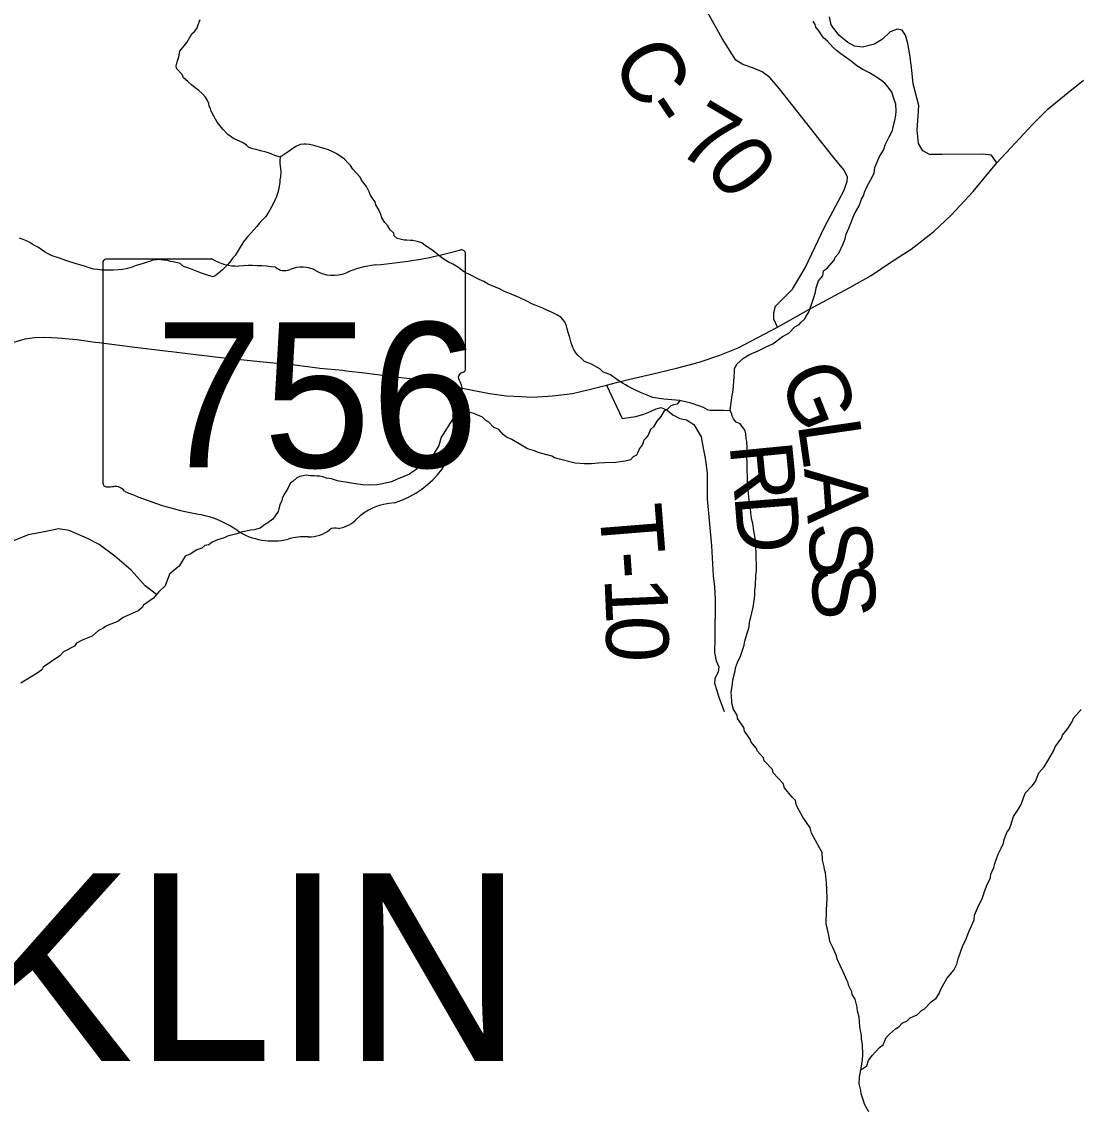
# Model space of a CAD drawing. Extents: x 1310247 to 1664935, y 235267 to 584339.
# Drawn here: x 1521003 to 1526070, y 310168 to 315364 of the extents above; entities that cross this region are included whole.
import ezdxf

# ---------------------------------------------------------------- set-up
doc = ezdxf.new("R2010")
doc.units = 0
for name, color, linetype in [('GM_X_County_Road', 7, 'Continuous'), ('GM_X_County_Road_Text', 7, 'Continuous'), ('GM_X_Minor_River', 7, 'Continuous'), ('GM_X_State_Location', 7, 'Continuous'), ('GM_X_State_Route', 7, 'Continuous'), ('GM_X_State_Shield', 7, 'Continuous'), ('GM_X_Township_Road', 7, 'Continuous'), ('GM_X_Township_Road_Text', 7, 'Continuous'), ('GM_X_Township_Text', 7, 'Continuous')]:
    doc.layers.add(name, color=color, linetype=linetype)

msp = doc.modelspace()

# ---------------------------------------------------------------- linework, layer by layer
at = {"layer": 'GM_X_County_Road'}
for points in [[(1524959.2, 314579.3), (1524965.2, 314597.4), (1524966.8, 314619.8), (1524949, 314652.4), (1524895.9, 314716.6), (1524641, 315042), (1524593.8, 315096.2), (1524556.6, 315123.3), (1524515.6, 315140.3), (1524464.4, 315158.2), (1524430.4, 315179.8), (1524365.3, 315283.7), (1524099.6, 315762.3)], [(1524631.4, 313898.6), (1524613.6, 313935.9), (1524613.9, 313968.8), (1524621.7, 313998.2), (1524642.8, 314019.1), (1524702.2, 314081.1), (1524763.4, 314183.3), (1524857.5, 314380.5), (1524923.4, 314503.6), (1524951.2, 314555.1), (1524959.2, 314579.3)]]:
    msp.add_lwpolyline(points, dxfattribs=at)
at = {"layer": 'GM_X_Minor_River'}
for points in [[(1522243.9, 314713.5), (1522217.8, 314721.9), (1522195.9, 314732.2), (1522175.9, 314738.5), (1522149.8, 314744.8), (1522127.8, 314751.1), (1522111.8, 314753.4), (1522093.8, 314759.6), (1522081.9, 314771.8), (1522065.9, 314782.1), (1522020, 314802.7), (1521992.1, 314823.2), (1521968.3, 314847.6), (1521940.6, 314882.1), (1521924.9, 314910.4), (1521913.1, 314934.6), (1521909.2, 314946.8), (1521903.4, 314958.9), (1521901.5, 314971), (1521895.6, 314985.1), (1521885.8, 315001.3), (1521869.9, 315019.6), (1521854, 315033.8), (1521836.1, 315046.1), (1521818.2, 315060.4), (1521800.3, 315076.7), (1521780.5, 315095), (1521772.6, 315111.2), (1521746.9, 315139.6), (1521745, 315151.7), (1521749.2, 315171.8), (1521757.6, 315195.8), (1521761.9, 315221.8), (1521796.5, 315263.6), (1521819.1, 315305.5), (1521833.3, 315317.3), (1521843.5, 315331.3), (1521860.1, 315375.3)], [(1524419.9, 313458.7), (1524414, 313470.8), (1524412.2, 313482.9), (1524404.3, 313497.1), (1524404.5, 313511.1), (1524408.8, 313535.2), (1524411.1, 313561.3), (1524417.5, 313595.3), (1524422.3, 313659.6), (1524424.6, 313685.6), (1524424.8, 313699.7), (1524437.1, 313721.6), (1524467.5, 313749.4), (1524495.8, 313767.1), (1524538.2, 313784.6), (1524576.6, 313804.3), (1524608.9, 313817.9), (1524655.5, 313853.5), (1524685.8, 313869.2), (1524714.3, 313898.9), (1524734.5, 313910.7), (1524744.7, 313922.7), (1524760.9, 313936.5), (1524769.1, 313950.5), (1524781.4, 313970.4), (1524804.3, 314036.4), (1524812.6, 314066.4), (1524816.9, 314086.5), (1524821.1, 314100.5), (1524827.3, 314120.5), (1524847.7, 314144.3), (1524852, 314168.4), (1524870.2, 314182.2), (1524902.8, 314220), (1524907, 314234), (1524925.3, 314253.8), (1524945.9, 314297.8), (1524956.2, 314321.8), (1524960.5, 314343.8), (1524972.9, 314373.8), (1524999.8, 314441.7), (1525022.4, 314479.6), (1525034.8, 314511.6), (1525045.1, 314531.6), (1525049.2, 314545.6), (1525061.6, 314575.5), (1525078, 314603.5), (1525094.5, 314637.4), (1525098.8, 314663.5), (1525119.5, 314713.4), (1525142, 314751.3), (1525148.3, 314773.3), (1525166.8, 314811.3), (1525183.3, 314841.2), (1525185.5, 314859.2), (1525193.9, 314889.3), (1525198.2, 314915.3), (1525200.4, 314935.4), (1525198.8, 314967.5), (1525193, 314985.7), (1525179.4, 315026), (1525161.6, 315050.4), (1525145.8, 315068.7), (1525131.9, 315080.9), (1525115.9, 315091.1), (1525098, 315103.4), (1525072.1, 315117.8), (1525040.1, 315134.3), (1525012.2, 315152.7), (1524984.4, 315175.1), (1524956.5, 315193.6), (1524934.6, 315209.9), (1524914.7, 315226.2), (1524896.8, 315242.5), (1524871.1, 315271), (1524851.2, 315287.3), (1524829.5, 315319.7), (1524815.6, 315338), (1524811.7, 315350.1), (1524801.9, 315366.3)], [(1522385.1, 314774), (1522369.1, 314776.2), (1522357, 314776.4), (1522339, 314774.6), (1522318.8, 314764.8), (1522298.5, 314751), (1522282.3, 314739.2), (1522268.1, 314729.3), (1522243.9, 314713.5), (1522241.7, 314697.5), (1522241.5, 314683.4), (1522245.2, 314659.3), (1522247, 314641.2), (1522244.7, 314619.1), (1522242.6, 314605.1), (1522242.4, 314593), (1522238.1, 314564.9), (1522233.9, 314548.9), (1522229.7, 314534.9), (1522225.5, 314522.9), (1522219.4, 314510.9), (1522207, 314483), (1522186.5, 314447.1), (1522174.2, 314429.1), (1522158, 314411.3), (1522143.7, 314395.4), (1522131.5, 314381.5), (1522103, 314349.7), (1522086.7, 314331.8), (1522070.4, 314311.9), (1522056.1, 314290), (1522027.4, 314242.2), (1522017.2, 314230.2), (1522007, 314216.3), (1521992.8, 314198.4), (1521966.4, 314172.6), (1521948.1, 314156.8), (1521931.9, 314144.9), (1521919.8, 314139), (1521885.8, 314151.5), (1521865.8, 314157.8), (1521837.8, 314168.2), (1521805.8, 314180.7), (1521779.8, 314189), (1521763.9, 314203.3), (1521729.9, 314211.8), (1521715.8, 314213.9), (1521703.8, 314218.1), (1521683.8, 314220.3), (1521661.7, 314222.6), (1521649.6, 314220.8), (1521635.6, 314221), (1521617.4, 314213.2), (1521605.3, 314209.3), (1521581.1, 314201.6), (1521552.9, 314193.9), (1521528.7, 314184.1), (1521504.6, 314178.4), (1521486.4, 314174.6), (1521466.3, 314172.9), (1521442.2, 314171.1), (1521388, 314171.8), (1521368, 314174.1), (1521349.9, 314176.3), (1521331.9, 314180.6), (1521303.9, 314191), (1521263.9, 314201.5), (1521219.9, 314216.1), (1521179.9, 314230.7), (1521149.9, 314241.1), (1521129.9, 314249.4), (1521111.9, 314259.7), (1521084.1, 314280.1), (1521068.1, 314288.3), (1521054.1, 314296.5), (1521042.2, 314304.7), (1521026.2, 314313), (1521010.2, 314319.2), (1520992.2, 314325.5)], [(1524404.3, 313497.1), (1524372.2, 313497.5), (1524309.9, 313498.3), (1524297.9, 313500.4), (1524275.9, 313512.8), (1524225.9, 313529.5), (1524210, 313535.7), (1524195.9, 313537.9), (1524161.9, 313546.3), (1524085.7, 313553.3), (1524031.5, 313560), (1524013.5, 313568.3), (1523973.6, 313584.9), (1523949.6, 313595.2), (1523913.7, 313613.7), (1523901.7, 313621.9), (1523889.7, 313628.1), (1523877.8, 313636.3), (1523859.8, 313646.6), (1523830, 313669), (1523804, 313679.4), (1523792, 313683.6), (1523778.1, 313697.8), (1523738.2, 313720.4), (1523704.2, 313732.9), (1523690.3, 313747.1), (1523674.4, 313761.4), (1523662.6, 313775.6), (1523654.7, 313787.8), (1523648.8, 313799.9), (1523641, 313822.1), (1523633.3, 313848.3), (1523625.5, 313872.5), (1523621.7, 313890.6), (1523617.9, 313904.7), (1523610.1, 313922.9), (1523592.3, 313945.2), (1523572.3, 313957.5), (1523546.4, 313969.9), (1523524.4, 313980.2), (1523504.4, 313988.5), (1523480.5, 313998.9), (1523454.5, 314009.2), (1523424.5, 314023.7), (1523390.6, 314040.2), (1523352.6, 314056.7), (1523320.6, 314069.2), (1523296.7, 314081.5), (1523268.7, 314094), (1523242.7, 314104.3), (1523220.8, 314116.6), (1523198.8, 314127), (1523154.9, 314149.6), (1523128.9, 314162), (1523117, 314170.2), (1523099.1, 314184.5), (1523073.2, 314200.9), (1523051.2, 314209.2), (1523039.2, 314217.4), (1523025.3, 314225.6), (1523011.4, 314237.8), (1522995.4, 314250.1), (1522977.5, 314264.3), (1522957.6, 314278.7), (1522941.7, 314288.9), (1522923.8, 314303.2), (1522907.8, 314307.4), (1522879.7, 314313.8), (1522867.7, 314314), (1522851.6, 314316.2), (1522839.6, 314316.3), (1522819.6, 314320.6), (1522805.5, 314322.8), (1522791.6, 314337), (1522789.8, 314349.1), (1522771.9, 314365.4), (1522760.1, 314383.6), (1522746.2, 314399.8), (1522732.4, 314422.1), (1522726.6, 314438.3), (1522716.8, 314460.5), (1522703, 314484.8), (1522699.2, 314498.9), (1522685.3, 314519.1), (1522675.5, 314535.3), (1522671.6, 314547.4), (1522657.9, 314573.7), (1522634.1, 314604.2), (1522628.3, 314618.3), (1522606.5, 314640.7), (1522592.6, 314656.9), (1522580.7, 314673.1), (1522570.8, 314685.3), (1522553, 314703.6), (1522537.1, 314715.9), (1522515.1, 314730.2), (1522499.2, 314738.5), (1522475.2, 314748.8), (1522449.2, 314757.1), (1522405.2, 314769.8), (1522385.1, 314774)], [(1524161.9, 313546.3), (1524149.6, 313528.4), (1524131.5, 313524.6), (1524117.4, 313518.8), (1524103.2, 313504.9), (1524087, 313497), (1524070.6, 313469.1), (1524052.3, 313447.3), (1524035.9, 313419.3), (1524021.7, 313407.5), (1524009.3, 313379.5), (1524001.1, 313367.6), (1523988.9, 313355.7), (1523982.7, 313335.7), (1523968.4, 313315.8), (1523960.1, 313295.8), (1523954, 313283.8), (1523937.8, 313276), (1523925.6, 313262), (1523899.4, 313254.3), (1523853.1, 313248.9), (1523800.9, 313247.5), (1523770.8, 313245.9), (1523738.6, 313242.3), (1523702.4, 313242.8), (1523660.3, 313245.3), (1523640.3, 313249.6), (1523590.2, 313262.3), (1523560.2, 313270.7), (1523548.2, 313278.9), (1523482.2, 313295.8), (1523464.2, 313304), (1523430.2, 313314.5), (1523398.3, 313333), (1523356.4, 313359.6), (1523330.4, 313370), (1523314.5, 313382.2), (1523292.7, 313406.6), (1523268.7, 313417), (1523244.9, 313441.4), (1523231, 313449.6), (1523215.1, 313465.9), (1523173.1, 313484.5), (1523151.1, 313490.8), (1523117, 313487.2), (1523086.7, 313475.5), (1523072.4, 313457.6), (1523049.9, 313423.7), (1523029.5, 313389.9), (1523017.2, 313369.9), (1523004.6, 313329.9), (1522978, 313286), (1522973.8, 313272), (1522955.6, 313258.2), (1522939.4, 313244.3), (1522882.7, 313204.9), (1522864.5, 313193.1), (1522801.9, 313167.7), (1522777.7, 313156), (1522727.3, 313144.6), (1522709.2, 313140.8), (1522667, 313139.3), (1522641, 313141.6), (1522604.9, 313146.1), (1522556.8, 313154.7), (1522534.7, 313157), (1522518.7, 313161.2), (1522490.7, 313169.6), (1522466.6, 313174), (1522448.6, 313180.2), (1522434.6, 313182.4), (1522420.5, 313182.6), (1522406.5, 313184.8), (1522388.4, 313185), (1522368.4, 313187.2), (1522354.3, 313185.4), (1522338.2, 313181.6), (1522324.1, 313175.8), (1522307.8, 313159.9), (1522291.6, 313148), (1522279.2, 313120.1), (1522260.9, 313094.2), (1522252.6, 313076.2), (1522252.5, 313064.1), (1522244.3, 313050.2), (1522238, 313026.2), (1522233.8, 313014.2), (1522209.3, 312976.3), (1522185, 312958.5), (1522168.8, 312948.7), (1522148.5, 312932.9), (1522118.3, 312925.2), (1522102.2, 312923.4), (1522055.9, 312914), (1522035.7, 312906.2), (1521991.4, 312894.7), (1521975.3, 312886.8), (1521943, 312877.2), (1521916.8, 312865.5), (1521900.6, 312853.6), (1521882.5, 312849.8)], [(1525029.8, 310522.3), (1525026, 310542.5), (1525022.5, 310586.7), (1525014.8, 310614.9), (1525013.1, 310635), (1525003.5, 310673.3), (1524989.7, 310695.6), (1524987.8, 310707.7), (1524972.1, 310740), (1524970.3, 310752.1), (1524964.4, 310764.2), (1524946.8, 310804.6), (1524917.4, 310865.2), (1524913.6, 310881.3), (1524896, 310921.7), (1524882.2, 310950), (1524878.5, 310970.2), (1524870.9, 311008.4), (1524865.1, 311032.6), (1524866, 311102.9), (1524868.6, 311153.1), (1524867.1, 311201.3), (1524865.5, 311231.4), (1524862, 311279.7), (1524856.2, 311295.8), (1524854.3, 311307.9), (1524846.7, 311340.1), (1524845.1, 311376.3), (1524831.4, 311402.6), (1524794, 311469.4), (1524788.3, 311495.5), (1524752.7, 311546.2), (1524735, 311578.6), (1524721.3, 311602.9), (1524717.5, 311627), (1524701.7, 311643.3), (1524664, 311687.9), (1524658.3, 311708.1), (1524610.7, 311758.9), (1524606.8, 311775), (1524567.2, 311817.7), (1524563.3, 311831.8), (1524533.6, 311864.3), (1524529.7, 311876.4), (1524504, 311906.9), (1524500.1, 311921), (1524472.5, 311959.5), (1524468.7, 311977.6), (1524439, 312020.2), (1524437.2, 312036.3), (1524419.5, 312062.6), (1524413.7, 312086.8), (1524411.9, 312098.9), (1524410.2, 312131), (1524408.4, 312143.1), (1524414.9, 312187.2), (1524417.1, 312205.3), (1524427.7, 312249.3), (1524429.9, 312263.4), (1524438.2, 312289.4), (1524452.6, 312319.3), (1524471.3, 312371.3), (1524473.6, 312391.4), (1524479.8, 312413.4), (1524494.4, 312459.4), (1524496.7, 312481.5), (1524507.3, 312527.5), (1524513.6, 312553.6), (1524520.1, 312595.7), (1524522.4, 312615.8), (1524522.7, 312637.8), (1524524.9, 312657.9), (1524527.5, 312706.1), (1524529.7, 312728.1), (1524530, 312746.2), (1524528.6, 312800.5), (1524528.7, 312812.5), (1524527.1, 312846.7), (1524527.3, 312858.7), (1524523.6, 312884.9), (1524518, 312921.1), (1524512.3, 312955.4), (1524508.5, 312967.5), (1524504.7, 312991.6), (1524502.9, 313009.7), (1524501.1, 313025.8), (1524493.8, 313082.1), (1524492, 313102.2), (1524486.6, 313154.5), (1524486.8, 313172.6), (1524485.3, 313218.8), (1524485.5, 313236.9), (1524484.1, 313285.1), (1524484.5, 313319.3), (1524482.9, 313349.4), (1524481, 313361.5), (1524479.3, 313387.6), (1524473.5, 313403.8), (1524451.7, 313434.2), (1524431.8, 313442.5), (1524419.9, 313458.7)], [(1521650.8, 312615.7), (1521595.7, 312656.1), (1521528.8, 312731.7), (1521449.8, 312799.4), (1521374.5, 312855), (1521318.8, 312884.1), (1521231.1, 312921.9), (1521179, 312930.9), (1521120.5, 312918), (1521033.8, 312901.5), (1520971, 312876.6), (1520912.3, 312853.6), (1520841.5, 312828.8), (1520756.8, 312814.4), (1520678.3, 312805.8), (1520604, 312809.2), (1520516.1, 312834.9), (1520412.6, 312891.1), (1520333.1, 312936.7), (1520265.5, 312970.1), (1520182.1, 313023.9), (1520106.4, 313059.4), (1520052.6, 313084.5), (1519992.8, 313109.7)], [(1521882.5, 312849.8), (1521868.3, 312838), (1521844.1, 312830.2), (1521811.7, 312808.5), (1521787.5, 312798.8), (1521758.8, 312750.9), (1521736.5, 312733.1), (1521712.2, 312713.4), (1521691.4, 312657.4), (1521660.9, 312627.6), (1521650.8, 312615.7), (1521636.5, 312597.8), (1521587.9, 312564.3), (1521581.7, 312552.3), (1521561.5, 312536.5), (1521490.8, 312505.2), (1521464.5, 312485.5), (1521418.1, 312468), (1521406, 312462.1), (1521391.8, 312452.2), (1521371.6, 312442.4), (1521341.1, 312414.7), (1521292.7, 312395.2), (1521266.4, 312381.5), (1521256.2, 312367.5), (1521203.7, 312340.1), (1521185.4, 312320.2), (1521106.4, 312267), (1521100.3, 312253), (1521078, 312237.2), (1520999.1, 312190)], [(1525031.6, 310333.5), (1525059.9, 310353.2), (1525068.3, 310379.2), (1525084.6, 310403.1), (1525121.2, 310440.8), (1525137.4, 310454.7), (1525145.7, 310472.7), (1525151.9, 310488.7), (1525168.2, 310504.5), (1525196.6, 310530.3), (1525212.8, 310540.1), (1525229, 310558), (1525253.3, 310569.7), (1525267.5, 310583.6), (1525281.6, 310589.5), (1525301.8, 310597.3), (1525322.1, 310619.1), (1525336.3, 310627), (1525368.8, 310660.7), (1525393.1, 310678.5), (1525407.4, 310700.4), (1525413.7, 310718.4), (1525444.4, 310772.2), (1525477, 310812), (1525491.4, 310841.9), (1525497.8, 310866), (1525518.6, 310926), (1525537, 310961.9), (1525549.5, 310995.8), (1525561.9, 311025.8), (1525574.3, 311053.8), (1525576.5, 311075.9), (1525595.2, 311121.8), (1525611.6, 311151.8), (1525619.9, 311173.7), (1525624.1, 311189.8), (1525636.5, 311223.8), (1525646.8, 311241.7), (1525653, 311257.7), (1525655.2, 311273.7), (1525669.6, 311305.7), (1525673.9, 311323.7), (1525690.5, 311369.7), (1525704.9, 311397.6), (1525715.2, 311421.6), (1525719.4, 311439.6), (1525733.9, 311475.6), (1525742.1, 311487.6), (1525750.3, 311507.5), (1525762.9, 311549.6), (1525785.4, 311583.4), (1525799.7, 311607.4), (1525820.4, 311661.3), (1525853, 311697.1), (1525869.3, 311717), (1525885.8, 311758.9), (1525910.3, 311788.8), (1525928.7, 311816.6), (1525957.4, 311866.5), (1525963.6, 311884.5), (1525994.3, 311926.3), (1525998.4, 311940.3), (1526024.9, 311972.1), (1526047.4, 312008), (1526051.6, 312022), (1526088.3, 312063.7)], [(1525069.4, 310132.2), (1525047.7, 310168.6), (1525045.8, 310180.7), (1525032.2, 310219), (1525030.4, 310235.1), (1525022.8, 310267.3), (1525025.2, 310299.4), (1525031.6, 310333.5), (1525035.9, 310361.6), (1525038.2, 310381.6), (1525040.5, 310405.7), (1525039.1, 310455.9), (1525033.3, 310482.1), (1525033.6, 310500.2), (1525029.8, 310522.3)]]:
    msp.add_lwpolyline(points, dxfattribs=at)
at = {"layer": 'GM_X_State_Route'}
for points in [[(1522560.2, 313689.3), (1522649.1, 313679.4), (1522771.5, 313662.2), (1522879.2, 313649.8), (1522962.9, 313636.6), (1523060.8, 313617.3), (1523248.2, 313579.3), (1523330.7, 313568.3), (1523401.6, 313565.1), (1523453.1, 313562.1), (1523550.2, 313568.7), (1523646.3, 313580.4), (1523727.4, 313598.7), (1523810.3, 313619.5), (1523858.5, 313632), (1523921.8, 313647.9), (1524047.3, 313677.5), (1524152.7, 313703.1), (1524254.1, 313730.2), (1524354.8, 313763.5), (1524441.6, 313799.1), (1524631.4, 313898.6), (1524781.9, 313983), (1524975.2, 314086.7), (1525081.1, 314146.3), (1525175, 314210.2), (1525273, 314272.7), (1525381.4, 314356.9), (1525463.9, 314435.3), (1525569.5, 314549.5), (1525684.2, 314686.2), (1525750.6, 314758.9), (1525855.5, 314870.2), (1525929.7, 314945.8), (1526025.7, 315024.2), (1526100.2, 315084.1)], [(1520938.8, 313817.3), (1520965.8, 313826.2), (1521019.5, 313841.6), (1521064.8, 313849.2), (1521108.3, 313850.4), (1521145.4, 313848.7)], [(1521145.4, 313848.7), (1521175.5, 313847.4), (1521267.6, 313838.3), (1521355.1, 313826.5)], [(1521355.1, 313826.5), (1521375.7, 313823.7), (1521533.5, 313804), (1521705.9, 313783.1), (1521721.5, 313781.2)], [(1521721.5, 313781.2), (1521838.9, 313766.7), (1521961.2, 313752.8), (1522161.4, 313732.4), (1522298.3, 313719.3)], [(1522298.3, 313719.3), (1522302.4, 313718.9), (1522434.7, 313700.9), (1522544.2, 313691.1), (1522560.2, 313689.3)]]:
    msp.add_lwpolyline(points, dxfattribs=at)
at = {"layer": 'GM_X_State_Shield'}
for p, q in [((1523133.2, 313698.4), (1523133.2, 314251.2)), ((1521393, 314206.8), (1521393, 313150.2)), ((1521919.8, 314225), (1521410.1, 314225)), ((1523133, 313698.6), (1523133.2, 313698.4))]:
    msp.add_line(p, q, dxfattribs=at)
for centre, major_axis, start_param, end_param in [((1522513.3, 315665.5), (1845.5, 0), 4.814394, 5.042369), ((1523113.9, 314253.5), (19.4, 0), 6.141152, 7.989035), ((1521412.9, 314209.1), (20.2, 0), 1.712693, 3.28349), ((1522041.1, 314347.7), (195.5, 0), 4.042523, 4.731795), ((1522106, 313631.8), (702, 0), 1.404758, 1.657858), ((1522348.1, 314092.4), (117.3, 0), 0.950623, 2.079405), ((1522748.7, 313902.3), (371.3, 0), 1.699011, 2.107814), ((1522265.3, 314214.5), (56.4, 0), 3.836095, 5.185415), ((1522499.5, 314259.9), (141.1, 0), 4.081561, 5.145723), ((1523128.7, 313657.9), (30, 0), 1.883978, 3.671073), ((1523112.5, 313696.3), (20.7, 0), 5.05454, 6.418171), ((1522938, 313588), (180, 0), 5.934695, 6.695948), ((1523202.6, 313467.1), (130.9, 0), 2.387724, 3.262537), ((1522616.7, 313396.8), (461.6, 0), 5.101752, 6.440018), ((1521413.1, 313147.9), (20.3, 0), 3.00124, 4.508301), ((1521416.2, 313256), (155.2, 0), 4.665946, 4.897461), ((1521448, 313089.2), (56, 0), 0.519207, 1.627899), ((1522154.6, 314038.6), (1332.7, 0), 4.195997, 4.488961), ((1522811.3, 312853.5), (252.8, 0), 1.647645, 2.488434), ((1521757.2, 312675.5), (417, 0), 0.823519, 1.323587), ((1522491, 313047.8), (149.1, 0), 4.937069, 5.64225), ((1522208.2, 313084), (264.6, 0), 4.026481, 4.996735), ((1522361.1, 312718.7), (217.4, 0), 1.495662, 1.94098), ((1522380.4, 313004.8), (141, 0), 4.691044, 5.507374), ((1522508, 312902.5), (39.7, 0), 1.147584, 2.315152)]:
    msp.add_ellipse(centre, major_axis=major_axis, ratio=0.8, start_param=start_param, end_param=end_param, dxfattribs=at)
at = {"layer": 'GM_X_Township_Road'}
for points in [[(1525349.2, 314732.9), (1525328.4, 314743.9), (1525308.2, 314779.1), (1525300.7, 314843.7), (1525306.5, 314911.7), (1525309.9, 314961.9), (1525282.8, 315065.7), (1525275.3, 315132), (1525266.7, 315205.3), (1525256.3, 315258.9), (1525244.8, 315299.9), (1525229.8, 315323.5), (1525205.5, 315327.6), (1525172.1, 315316), (1525134.6, 315280.8), (1525097.1, 315256.6), (1525039.4, 315242.2), (1525000.2, 315246.8), (1524969.1, 315264.1), (1524924.6, 315299.9), (1524887.7, 315348.3), (1524879.7, 315386.9)], [(1525684.2, 314686.2), (1525657.7, 314723.1), (1525612.7, 314728.9), (1525421.2, 314727.2), (1525360.1, 314727.2), (1525349.2, 314732.9)], [(1523810.3, 313619.5), (1523885.8, 313459.9), (1523950.1, 313469.2), (1523989.6, 313480), (1524020.6, 313493.2), (1524021.6, 313493.7)], [(1524021.6, 313493.7), (1524048.5, 313506.4), (1524072.5, 313511.8), (1524101.9, 313500.2), (1524128.3, 313477.7), (1524161.6, 313459.9), (1524194.1, 313452.9), (1524229, 313430.4), (1524263.8, 313371.6), (1524274.7, 313317.4), (1524284, 313269.3), (1524293.2, 313198.1), (1524293.2, 313150), (1524292.5, 313074.9), (1524314.2, 312847.9), (1524321.9, 312704.7), (1524328.1, 312652), (1524331.2, 312590.8), (1524331.2, 312534.2), (1524330.4, 312464.9), (1524329.7, 312406.8), (1524328.9, 312336.7), (1524336.6, 312296.4), (1524349, 312268.5), (1524345.9, 312243.8), (1524329.3, 312211.2), (1524328.5, 312189.1), (1524339.7, 312153.7), (1524349, 312122.9), (1524374.6, 312053.2)]]:
    msp.add_lwpolyline(points, dxfattribs=at)

# ---------------------------------------------------------------- texts
at = {"layer": 'GM_X_County_Road_Text'}
for s, rotation, p in [('C', 299.1606, (1523829, 315180)), ('-', 304.0184, (1523963.6, 314941.2)), ('7', 329.3882, (1524137.3, 314740.4)), ('0', 308.2022, (1524274.4, 314665.5))]:
    msp.add_text(s, height=300, rotation=rotation, dxfattribs=at).set_placement(p)
at = {"layer": 'GM_X_State_Location'}
for s in ['s', 'r']:
    msp.add_text(s, height=1, dxfattribs=at).set_placement((1522243.5, 313608.2))
msp.add_text('756', height=1, rotation=0, dxfattribs=at).set_placement((1521890.5, 313535.5))
at = {"layer": 'GM_X_State_Shield'}
msp.add_text('756', height=696.1, dxfattribs=at).set_placement((1521644, 313224.7))
at = {"layer": 'GM_X_Township_Road_Text'}
for s, rotation, p in [('G', 291.6546, (1524633.9, 313663)), ('L', 278.2571, (1524726.5, 313435.5)), ('R', 275.5823, (1524399.9, 313334.8)), ('A', 274.0541, (1524758.1, 313219.2)), ('T', 274.582, (1523774, 313038.2)), ('D', 274.4924, (1524423.7, 313091.1)), ('S', 273.9326, (1524776.8, 312956.1)), ('-', 273.953, (1523791.8, 312815.4)), ('S', 273.9326, (1524790.6, 312754.1)), ('1', 272.4935, (1523800.2, 312694.5)), ('0', 270.0208, (1523808.2, 312513.3))]:
    msp.add_text(s, height=300, rotation=rotation, dxfattribs=at).set_placement(p)
at = {"layer": 'GM_X_Township_Text'}
msp.add_text('FRANKLIN', height=900, rotation=0, dxfattribs=at).set_placement((1517459.9, 310377))

doc.saveas('drawing.dxf')
